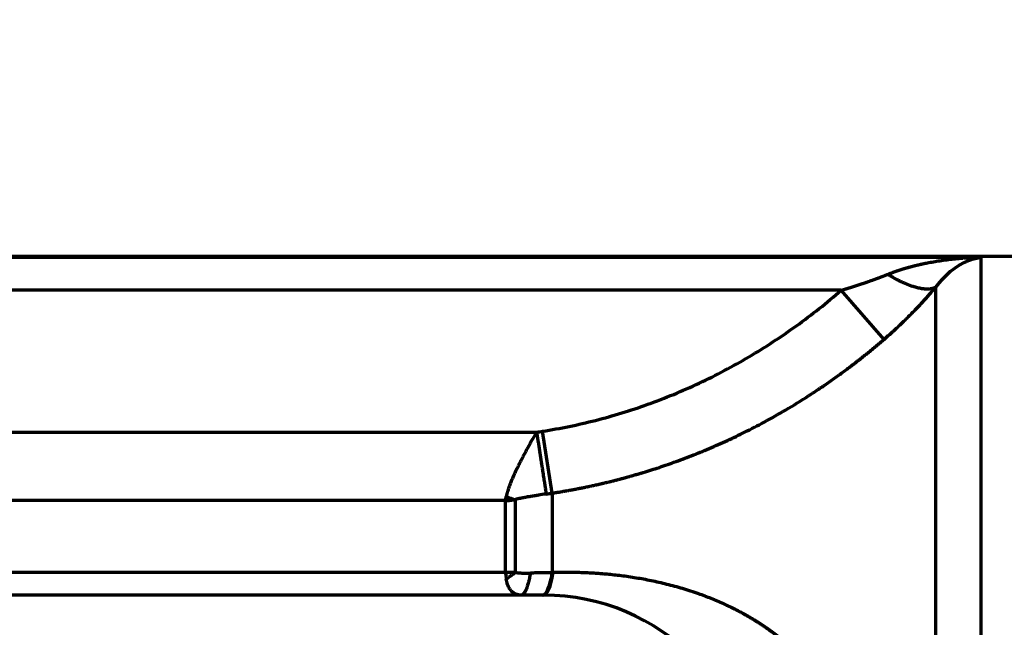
# Model space of a CAD drawing. Header units: millimetres. Extents: x -170 to 6906, y -2212 to 4257.
# Tile 331 of 440: x 5307 to 5455, y 3386 to 3478. Entities that reach past the tile are written whole.
import ezdxf

# ---------------------------------------------------------------- set-up
doc = ezdxf.new("R2010")
doc.units = ezdxf.units.MM
doc.layers.add('1', color=7, linetype='Continuous', true_color=0xffffff)
doc.styles.add('PC_TEXTSTYLE', font='ISOCP.SHX', dxfattribs={"width": 0.707, "bigfont": 'GBCBIG.SHX'})
doc.dimstyles.new('GB_DIMSTYLE', dxfattribs={"dimtxt": 50, "dimasz": 40, "dimexe": 1, "dimexo": 0, "dimgap": 1.5, "dimtad": 1, "dimdec": 1, "dimdsep": 46, "dimtxsty": 'PC_TEXTSTYLE', "dimcen": 0, "dimclrd": 256, "dimclrt": 3, "dimadec": 1, "dimazin": 2, "dimtp": 0.1, "dimtm": 0.1, "dimtfac": 0.71, "dimtdec": 1, "dimtmove": 0, "dimatfit": 3, "dimfxl": 1, "dimtfill": 1, "dimarcsym": 0})

# ---------------------------------------------------------------- blocks, each defined once
blk = doc.blocks.new('*D33')
at = {"color": 0, "lineweight": -2, "transparency": 16777216}
for p, q in [((4751.82, 3164.86), (4751.82, 3764.77)), ((5832.83, 3367.25), (5832.83, 3764.77))]:
    blk.add_line(p, q, dxfattribs=at)
at = {"lineweight": -2, "transparency": 16777216}
blk.add_line((4791.82, 3763.77), (5792.83, 3763.77), dxfattribs=at)
at = {"lineweight": 18, "transparency": 16777216}
for points in [[(4791.82, 3770.44), (4791.82, 3757.1), (4751.82, 3763.77)], [(5792.83, 3770.44), (5792.83, 3757.1), (5832.83, 3763.77)]]:
    blk.add_solid(points, dxfattribs=at)
at = {"layer": 'Defpoints', "color": 0, "lineweight": 18, "transparency": 16777216}
for p in [(5832.83, 3763.77), (5832.83, 3367.25), (4751.82, 3164.86)]:
    blk.add_point(p, dxfattribs=at)
at = {"color": 3, "lineweight": 18, "transparency": 16777216, "insert": (5292.33, 3790.27), "char_height": 50, "attachment_point": 5, "style": 'PC_TEXTSTYLE', "bg_fill": 3, "box_fill_scale": 1.1, "bg_fill_color": 256, "bg_fill_true_color": 13158600, "bg_fill_transparency": 0}
blk.add_mtext('1081', dxfattribs=at)
blk = doc.blocks.new('*D38')
at = {"color": 0, "lineweight": -2, "transparency": 16777216}
for p, q in [((4755.3, 4257.34), (6889.03, 4257.34)), ((4772.44, 1877.86), (6889.03, 1877.86))]:
    blk.add_line(p, q, dxfattribs=at)
at = {"lineweight": -2, "transparency": 16777216}
blk.add_line((6888.03, 1917.86), (6888.03, 4217.34), dxfattribs=at)
at = {"lineweight": 18, "transparency": 16777216}
for points in [[(6881.36, 4217.34), (6894.7, 4217.34), (6888.03, 4257.34)], [(6881.36, 1917.86), (6894.7, 1917.86), (6888.03, 1877.86)]]:
    blk.add_solid(points, dxfattribs=at)
at = {"layer": 'Defpoints', "color": 0, "lineweight": 18, "transparency": 16777216}
for p in [(4755.3, 4257.34), (6888.03, 4257.34), (4772.44, 1877.86)]:
    blk.add_point(p, dxfattribs=at)
at = {"color": 3, "lineweight": 18, "transparency": 16777216, "insert": (6861.53, 3067.6), "char_height": 50, "attachment_point": 5, "rotation": 90, "style": 'PC_TEXTSTYLE', "bg_fill": 3, "box_fill_scale": 1.1, "bg_fill_color": 256, "bg_fill_true_color": 13158600, "bg_fill_transparency": 0}
blk.add_mtext('2379.5', dxfattribs=at)

msp = doc.modelspace()

# ---------------------------------------------------------------- linework, layer by layer
at = {"lineweight": 18}
msp.add_arc((4755.3, 2404.86), 1852.47, 311.27438, 162.6537, dxfattribs=at)
at = {"layer": '1', "color": 0, "linetype": 'Continuous', "lineweight": 70}
for p, q in [((5458.82, 3441.86), (5094.04, 3441.86)), ((5094.04, 3441.79), (5451.82, 3441.79)), ((5430.72, 3436.8), (5086.82, 3436.8)), ((5437.19, 3429.4), (5430.72, 3436.8)), ((5444.99, 3290.97), (5444.99, 3437.26)), ((5053.82, 3415.41), (5384.78, 3415.41)), ((5387.15, 3406.23), (5385.69, 3415.55)), ((5387.15, 3406.23), (5387.15, 3394.24)), ((5380.07, 3405.11), (5053.82, 3405.11)), ((5380.07, 3394.32), (5380.07, 3405.11)), ((5381.57, 3405.25), (5381.57, 3394.31)), ((5121.82, 3394.32), (5380.07, 3394.32)), ((5385.82, 3390.86), (5121.82, 3390.86))]:
    msp.add_line(p, q, dxfattribs=at)
msp.add_arc((5385.82, 3358.86), 32, 270, 90, dxfattribs=at)
for centre, major_axis, ratio, start_param, end_param in [((5380.21, 3414.53), (4.29, -9.03), 0.622386, 5.631591, 5.824969), ((5380.21, 3401.08), (5.33, 8.46), 0.549449, 3.994805, 4.188183), ((5385.69, 3400.86), (0, -10), 0.194877, 0, 0.847185), ((5385.82, 3400.86), (0, -10), 0.196801, 0, 0.847717)]:
    msp.add_ellipse(centre, major_axis=major_axis, ratio=ratio, start_param=start_param, end_param=end_param, dxfattribs=at)
for points, knots in [([(5437.75, 3439.21), (5437.77, 3439.21), (5437.81, 3439.23), (5437.88, 3439.26), (5437.95, 3439.29), (5438.02, 3439.32), (5438.1, 3439.34), (5438.17, 3439.37), (5438.24, 3439.4), (5438.31, 3439.43), (5438.39, 3439.45), (5438.46, 3439.48), (5438.53, 3439.51), (5438.61, 3439.53), (5438.68, 3439.56), (5438.76, 3439.59), (5438.84, 3439.62), (5438.92, 3439.64), (5438.99, 3439.67), (5439.07, 3439.7), (5439.15, 3439.72), (5439.23, 3439.75), (5439.31, 3439.78), (5439.39, 3439.8), (5439.47, 3439.83), (5439.55, 3439.86), (5439.64, 3439.88), (5439.72, 3439.91), (5439.8, 3439.94), (5439.89, 3439.96), (5439.97, 3439.99), (5440.06, 3440.02), (5440.14, 3440.04), (5440.23, 3440.07), (5440.32, 3440.09), (5440.41, 3440.12), (5440.49, 3440.15), (5440.58, 3440.17), (5440.67, 3440.2), (5440.76, 3440.22), (5440.85, 3440.25), (5440.94, 3440.27), (5441.04, 3440.3), (5441.13, 3440.32), (5441.22, 3440.35), (5441.32, 3440.37), (5441.41, 3440.4), (5441.5, 3440.42), (5441.6, 3440.45), (5441.7, 3440.47), (5441.79, 3440.5), (5441.89, 3440.52), (5441.99, 3440.54), (5442.08, 3440.57), (5442.18, 3440.59), (5442.28, 3440.62), (5442.38, 3440.64), (5442.48, 3440.66), (5442.58, 3440.69), (5442.68, 3440.71), (5442.79, 3440.73), (5442.89, 3440.75), (5442.99, 3440.78), (5443.1, 3440.8), (5443.2, 3440.82), (5443.31, 3440.84), (5443.41, 3440.87), (5443.78, 3440.94), (5444.43, 3441.06), (5445.38, 3441.22), (5446.4, 3441.37), (5447.15, 3441.47), (5447.6, 3441.52), (5447.74, 3441.53), (5447.88, 3441.55), (5448.03, 3441.56), (5448.18, 3441.58), (5448.34, 3441.59), (5448.5, 3441.6), (5448.66, 3441.62), (5448.83, 3441.63), (5449, 3441.65), (5449.18, 3441.66), (5449.36, 3441.67), (5449.54, 3441.69), (5449.73, 3441.7), (5449.92, 3441.71), (5450.12, 3441.72), (5450.32, 3441.73), (5450.52, 3441.74), (5450.73, 3441.75), (5450.94, 3441.76), (5451.16, 3441.77), (5451.37, 3441.78), (5451.6, 3441.78), (5451.75, 3441.79), (5451.82, 3441.79)], [0, 0, 0, 0, 0.005057, 0.010151, 0.015284, 0.020453, 0.025661, 0.030906, 0.036189, 0.041509, 0.046868, 0.052264, 0.057697, 0.063169, 0.068678, 0.074225, 0.07981, 0.085433, 0.091094, 0.096793, 0.102529, 0.108304, 0.114116, 0.119966, 0.125855, 0.131781, 0.137745, 0.143747, 0.149788, 0.155866, 0.161982, 0.168137, 0.174329, 0.180559, 0.186828, 0.193135, 0.199479, 0.205862, 0.212283, 0.218743, 0.22524, 0.231775, 0.238349, 0.244961, 0.251611, 0.258299, 0.265026, 0.27179, 0.278593, 0.285434, 0.292314, 0.299231, 0.306187, 0.313181, 0.320214, 0.327284, 0.334393, 0.341541, 0.348726, 0.35595, 0.363213, 0.370513, 0.377852, 0.385229, 0.392645, 0.400099, 0.407592, 0.415122, 0.477958, 0.545317, 0.6172, 0.693612, 0.703173, 0.713013, 0.723132, 0.73353, 0.744206, 0.75516, 0.766394, 0.777906, 0.789697, 0.801766, 0.814114, 0.826741, 0.839647, 0.852831, 0.866294, 0.880035, 0.894055, 0.908354, 0.922932, 0.937788, 0.952923, 0.968337, 0.984029, 1, 1, 1, 1]), ([(5444.99, 3437.26), (5445.12, 3437.44), (5445.25, 3437.61), (5445.51, 3437.93), (5445.65, 3438.09), (5446.05, 3438.55), (5446.32, 3438.83), (5446.88, 3439.36), (5447.16, 3439.6), (5447.73, 3440.04), (5448.01, 3440.25), (5448.59, 3440.62), (5448.88, 3440.78), (5449.46, 3441.08), (5449.76, 3441.2), (5450.35, 3441.42), (5450.64, 3441.51), (5451.23, 3441.66), (5451.53, 3441.72), (5451.82, 3441.75)], [0, 0, 0, 0, 0.0625, 0.0625, 0.125, 0.125, 0.25, 0.25, 0.375, 0.375, 0.5, 0.5, 0.625, 0.625, 0.75, 0.75, 0.875, 0.875, 1, 1, 1, 1]), ([(5451.82, 3287.87), (5451.82, 3287.87), (5451.82, 3287.91), (5451.82, 3288.14), (5451.82, 3288.62), (5451.82, 3289.32), (5451.82, 3290.24), (5451.82, 3291.37), (5451.82, 3292.71), (5451.82, 3294.25), (5451.82, 3296), (5451.82, 3297.95), (5451.82, 3300.09), (5451.82, 3302.42), (5451.82, 3304.92), (5451.82, 3307.6), (5451.82, 3310.44), (5451.82, 3313.43), (5451.82, 3316.58), (5451.82, 3319.86), (5451.82, 3323.27), (5451.82, 3326.8), (5451.82, 3330.44), (5451.82, 3334.18), (5451.82, 3338.01), (5451.82, 3345.5), (5451.82, 3357.06), (5451.83, 3372.66), (5451.83, 3385.66), (5451.83, 3395.84), (5451.83, 3403.46), (5451.83, 3410.6), (5451.83, 3417.18), (5451.83, 3423.12), (5451.83, 3428.36), (5451.83, 3432.81), (5451.83, 3436.43), (5451.83, 3439.16), (5451.83, 3441.05), (5451.83, 3441.52), (5451.83, 3441.75)], [0, 0, 0, 0, 0.011685, 0.029024, 0.046364, 0.063703, 0.081043, 0.098382, 0.115722, 0.133061, 0.150401, 0.16774, 0.18508, 0.202419, 0.219759, 0.237099, 0.254438, 0.271778, 0.289117, 0.306457, 0.323796, 0.341136, 0.358475, 0.375815, 0.393154, 0.410494, 0.475667, 0.54084, 0.606013, 0.64183, 0.677647, 0.713464, 0.749281, 0.785098, 0.820915, 0.856732, 0.892549, 0.928366, 0.964183, 1, 1, 1, 1]), ([(5430.72, 3436.8), (5430.76, 3436.81), (5430.83, 3436.83), (5430.95, 3436.87), (5431.06, 3436.9), (5431.17, 3436.93), (5431.28, 3436.96), (5431.39, 3437), (5431.5, 3437.03), (5431.61, 3437.06), (5431.72, 3437.1), (5431.83, 3437.13), (5431.94, 3437.16), (5432.05, 3437.2), (5432.15, 3437.23), (5432.26, 3437.26), (5432.36, 3437.3), (5432.47, 3437.33), (5432.57, 3437.36), (5432.68, 3437.39), (5432.78, 3437.43), (5432.89, 3437.46), (5432.99, 3437.49), (5433.09, 3437.53), (5433.19, 3437.56), (5433.29, 3437.59), (5433.39, 3437.63), (5433.49, 3437.66), (5433.59, 3437.69), (5433.69, 3437.72), (5433.79, 3437.76), (5433.89, 3437.79), (5433.99, 3437.82), (5434.08, 3437.85), (5434.18, 3437.89), (5434.28, 3437.92), (5434.37, 3437.95), (5434.47, 3437.99), (5434.56, 3438.02), (5434.65, 3438.05), (5434.75, 3438.08), (5434.84, 3438.11), (5434.93, 3438.15), (5435.02, 3438.18), (5435.11, 3438.21), (5435.2, 3438.24), (5435.29, 3438.28), (5435.38, 3438.31), (5435.47, 3438.34), (5435.56, 3438.37), (5435.65, 3438.4), (5435.74, 3438.44), (5435.82, 3438.47), (5435.91, 3438.5), (5435.99, 3438.53), (5436.08, 3438.56), (5436.16, 3438.59), (5436.25, 3438.62), (5436.33, 3438.66), (5436.42, 3438.69), (5436.5, 3438.72), (5436.58, 3438.75), (5436.66, 3438.78), (5436.74, 3438.81), (5436.82, 3438.84), (5436.9, 3438.87), (5436.98, 3438.9), (5437.06, 3438.93), (5437.14, 3438.96), (5437.22, 3439), (5437.29, 3439.03), (5437.37, 3439.06), (5437.45, 3439.09), (5437.52, 3439.12), (5437.6, 3439.15), (5437.67, 3439.18), (5437.72, 3439.2), (5437.75, 3439.21)], [0, 0, 0, 0, 0.01581, 0.031551, 0.047225, 0.062831, 0.07837, 0.09384, 0.109243, 0.124579, 0.139846, 0.155046, 0.170179, 0.185243, 0.200241, 0.215171, 0.230033, 0.244828, 0.259556, 0.274216, 0.288809, 0.303335, 0.317793, 0.332185, 0.346509, 0.360766, 0.374956, 0.389079, 0.403135, 0.417124, 0.431046, 0.444901, 0.45869, 0.472411, 0.486066, 0.499654, 0.513176, 0.526631, 0.540019, 0.553341, 0.566596, 0.579785, 0.592908, 0.605964, 0.618954, 0.631878, 0.644736, 0.657527, 0.670253, 0.682912, 0.695506, 0.708034, 0.720495, 0.732891, 0.745222, 0.757487, 0.769686, 0.781819, 0.793888, 0.80589, 0.817828, 0.8297, 0.841507, 0.853249, 0.864926, 0.876537, 0.888084, 0.899566, 0.910984, 0.922336, 0.933624, 0.944848, 0.956007, 0.967101, 0.978132, 0.989098, 1, 1, 1, 1]), ([(5387.15, 3406.23), (5387.2, 3406.24), (5387.3, 3406.25), (5387.45, 3406.27), (5387.6, 3406.3), (5387.75, 3406.32), (5387.9, 3406.35), (5388.06, 3406.37), (5388.21, 3406.39), (5388.36, 3406.42), (5388.51, 3406.44), (5388.66, 3406.47), (5388.82, 3406.5), (5388.97, 3406.52), (5389.12, 3406.55), (5389.27, 3406.58), (5389.43, 3406.6), (5389.58, 3406.63), (5389.73, 3406.66), (5389.89, 3406.68), (5390.04, 3406.71), (5390.2, 3406.74), (5390.35, 3406.77), (5390.51, 3406.8), (5390.66, 3406.83), (5390.82, 3406.86), (5390.97, 3406.89), (5391.13, 3406.92), (5391.28, 3406.95), (5391.44, 3406.98), (5391.59, 3407.01), (5391.75, 3407.04), (5391.9, 3407.07), (5392.06, 3407.1), (5392.22, 3407.14), (5392.37, 3407.17), (5392.53, 3407.2), (5392.69, 3407.23), (5392.84, 3407.27), (5393, 3407.3), (5393.16, 3407.34), (5393.32, 3407.37), (5393.47, 3407.4), (5393.63, 3407.44), (5393.79, 3407.47), (5393.95, 3407.51), (5394.11, 3407.55), (5394.27, 3407.58), (5394.43, 3407.62), (5394.58, 3407.66), (5394.74, 3407.69), (5394.9, 3407.73), (5395.06, 3407.77), (5395.22, 3407.81), (5395.38, 3407.84), (5395.54, 3407.88), (5395.7, 3407.92), (5395.86, 3407.96), (5396.02, 3408), (5396.18, 3408.04), (5396.34, 3408.08), (5396.5, 3408.12), (5396.66, 3408.16), (5396.83, 3408.2), (5396.99, 3408.25), (5397.15, 3408.29), (5397.31, 3408.33), (5397.47, 3408.37), (5397.63, 3408.42), (5397.8, 3408.46), (5397.96, 3408.5), (5398.12, 3408.55), (5398.28, 3408.59), (5398.45, 3408.64), (5398.61, 3408.68), (5398.77, 3408.73), (5398.93, 3408.77), (5399.1, 3408.82), (5399.26, 3408.86), (5399.42, 3408.91), (5399.59, 3408.96), (5399.75, 3409.01), (5399.92, 3409.05), (5400.08, 3409.1), (5400.24, 3409.15), (5400.41, 3409.2), (5401.33, 3409.47), (5403.03, 3410.01), (5405.54, 3410.87), (5408.15, 3411.85), (5410.84, 3412.94), (5413.52, 3414.13), (5416.29, 3415.46), (5419.22, 3416.97), (5422.46, 3418.8), (5425.2, 3420.48), (5427.34, 3421.89), (5428.8, 3422.89), (5430.24, 3423.91), (5431.27, 3424.66), (5431.9, 3425.14), (5432.14, 3425.32), (5432.38, 3425.5), (5432.62, 3425.68), (5432.86, 3425.87), (5433.1, 3426.05), (5433.34, 3426.24), (5433.58, 3426.43), (5433.82, 3426.62), (5434.06, 3426.81), (5434.3, 3427), (5434.54, 3427.19), (5434.78, 3427.38), (5435.02, 3427.58), (5435.26, 3427.78), (5435.5, 3427.98), (5435.74, 3428.17), (5435.98, 3428.38), (5436.22, 3428.58), (5436.46, 3428.78), (5436.7, 3428.98), (5436.94, 3429.19), (5437.1, 3429.33), (5437.19, 3429.4)], [0, 0, 0, 0, 0.002726, 0.005456, 0.00819, 0.010929, 0.013671, 0.016418, 0.019169, 0.021924, 0.024683, 0.027446, 0.030214, 0.032985, 0.035761, 0.038541, 0.041325, 0.044113, 0.046905, 0.049702, 0.052502, 0.055307, 0.058116, 0.060929, 0.063746, 0.066567, 0.069392, 0.072221, 0.075055, 0.077893, 0.080734, 0.08358, 0.08643, 0.089285, 0.092143, 0.095005, 0.097872, 0.100742, 0.103617, 0.106496, 0.109379, 0.112266, 0.115157, 0.118052, 0.120952, 0.123855, 0.126763, 0.129674, 0.13259, 0.13551, 0.138434, 0.141362, 0.144294, 0.14723, 0.15017, 0.153115, 0.156063, 0.159016, 0.161973, 0.164934, 0.167899, 0.170868, 0.173841, 0.176818, 0.1798, 0.182785, 0.185775, 0.188768, 0.191766, 0.194768, 0.197774, 0.200784, 0.203798, 0.206817, 0.209839, 0.212865, 0.215896, 0.218931, 0.22197, 0.225013, 0.22806, 0.231111, 0.234166, 0.237225, 0.240289, 0.243356, 0.246428, 0.291737, 0.339278, 0.389052, 0.441055, 0.495289, 0.546676, 0.605698, 0.672353, 0.746639, 0.778268, 0.80989, 0.841506, 0.873118, 0.878469, 0.883835, 0.889216, 0.894612, 0.900024, 0.90545, 0.910892, 0.916348, 0.92182, 0.927307, 0.932809, 0.938325, 0.943857, 0.949404, 0.954966, 0.960542, 0.966134, 0.971741, 0.977363, 0.983, 0.988652, 0.994318, 1, 1, 1, 1]), ([(5384.78, 3415.41), (5384.51, 3414.95), (5384.24, 3414.49), (5383.85, 3413.8), (5383.72, 3413.57), (5383.47, 3413.11), (5383.35, 3412.88), (5383.1, 3412.43), (5382.98, 3412.2), (5382.82, 3411.92), (5382.79, 3411.86), (5382.74, 3411.75), (5382.65, 3411.58), (5382.56, 3411.41), (5382.39, 3411.08), (5382.27, 3410.86), (5382.06, 3410.42), (5381.95, 3410.21), (5381.74, 3409.78), (5381.64, 3409.57), (5381.5, 3409.26), (5381.43, 3409.11), (5381.36, 3408.95), (5381.31, 3408.85), (5381.29, 3408.8), (5381.18, 3408.55), (5381.09, 3408.35), (5380.97, 3408.06), (5380.94, 3407.97), (5380.86, 3407.78), (5380.82, 3407.69), (5380.72, 3407.42), (5380.65, 3407.24), (5380.53, 3406.9), (5380.48, 3406.74), (5380.42, 3406.54), (5380.4, 3406.5), (5380.38, 3406.43), (5380.37, 3406.39), (5380.34, 3406.28), (5380.32, 3406.2), (5380.26, 3405.99), (5380.23, 3405.85), (5380.21, 3405.73)], [0, 0, 0, 0, 0.125, 0.125, 0.1875, 0.1875, 0.25, 0.25, 0.3125, 0.3125, 0.328125, 0.328125, 0.34375, 0.375, 0.375, 0.4375, 0.4375, 0.5, 0.5, 0.5625, 0.5625, 0.59375, 0.609375, 0.609375, 0.625, 0.625, 0.6875, 0.6875, 0.71875, 0.71875, 0.75, 0.75, 0.8125, 0.8125, 0.875, 0.875, 0.890625, 0.890625, 0.90625, 0.90625, 0.9375, 0.9375, 1, 1, 1, 1]), ([(5380.07, 3405.11), (5380.07, 3405.12), (5380.08, 3405.13), (5380.08, 3405.16), (5380.09, 3405.19), (5380.11, 3405.27), (5380.13, 3405.35), (5380.16, 3405.5), (5380.18, 3405.61), (5380.21, 3405.73)], [0, 0, 0, 0, 0.0625, 0.0625, 0.125, 0.25, 0.5, 0.5, 1, 1, 1, 1]), ([(5386.22, 3406.09), (5385.83, 3406.03), (5385.44, 3405.97), (5384.85, 3405.87), (5384.65, 3405.84), (5384.26, 3405.78), (5384.06, 3405.75), (5383.67, 3405.68), (5383.47, 3405.65), (5383.18, 3405.6), (5383.08, 3405.58), (5382.89, 3405.54), (5382.79, 3405.53), (5382.6, 3405.49), (5382.5, 3405.47), (5382.36, 3405.44), (5382.31, 3405.43), (5382.21, 3405.41), (5382.16, 3405.4), (5382.07, 3405.38), (5382.02, 3405.37), (5381.93, 3405.35), (5381.88, 3405.34), (5381.81, 3405.32), (5381.78, 3405.31), (5381.74, 3405.3), (5381.72, 3405.3), (5381.67, 3405.28), (5381.65, 3405.28), (5381.61, 3405.26), (5381.59, 3405.25), (5381.57, 3405.25)], [0, 0, 0, 0, 0.25, 0.25, 0.375, 0.375, 0.5, 0.5, 0.625, 0.625, 0.6875, 0.6875, 0.75, 0.75, 0.8125, 0.8125, 0.84375, 0.84375, 0.875, 0.875, 0.90625, 0.90625, 0.9375, 0.9375, 0.953125, 0.953125, 0.96875, 0.96875, 0.984375, 0.984375, 1, 1, 1, 1]), ([(5380.07, 3405.11), (5380.1, 3405.11), (5380.13, 3405.11), (5380.2, 3405.12), (5380.29, 3405.12), (5380.51, 3405.13), (5380.7, 3405.14), (5381.07, 3405.18), (5381.32, 3405.21), (5381.57, 3405.25)], [0, 0, 0, 0, 0.0625, 0.0625, 0.125, 0.25, 0.5, 0.5, 1, 1, 1, 1]), ([(5380.07, 3394.32), (5380.1, 3394.32), (5380.13, 3394.32), (5380.2, 3394.32), (5380.29, 3394.31), (5380.51, 3394.31), (5380.7, 3394.3), (5381.07, 3394.3), (5381.32, 3394.3), (5381.57, 3394.31)], [0, 0, 0, 0, 0.0625, 0.0625, 0.125, 0.25, 0.5, 0.5, 1, 1, 1, 1]), ([(5380.07, 3394.32), (5380.07, 3394.3), (5380.08, 3394.28), (5380.08, 3394.23), (5380.09, 3394.17), (5380.11, 3394.01), (5380.13, 3393.89), (5380.16, 3393.63), (5380.18, 3393.47), (5380.21, 3393.31)], [0, 0, 0, 0, 0.0625, 0.0625, 0.125, 0.25, 0.5, 0.5, 1, 1, 1, 1]), ([(5381.57, 3394.31), (5381.59, 3394.31), (5381.61, 3394.3), (5381.65, 3394.28), (5381.67, 3394.28), (5381.72, 3394.27), (5381.74, 3394.26), (5381.78, 3394.25), (5381.81, 3394.25), (5381.85, 3394.24), (5381.88, 3394.24), (5381.92, 3394.23), (5381.95, 3394.23), (5382.02, 3394.22), (5382.06, 3394.22), (5382.21, 3394.2), (5382.3, 3394.2), (5382.49, 3394.19), (5382.59, 3394.18), (5382.78, 3394.18), (5382.87, 3394.17), (5383.06, 3394.17), (5383.16, 3394.17), (5383.45, 3394.17), (5383.64, 3394.17), (5383.84, 3394.18)], [0, 0, 0, 0, 0.03125, 0.03125, 0.0625, 0.0625, 0.09375, 0.09375, 0.125, 0.125, 0.15625, 0.15625, 0.1875, 0.1875, 0.25, 0.25, 0.375, 0.375, 0.5, 0.5, 0.625, 0.625, 0.75, 0.75, 1, 1, 1, 1]), ([(5387.15, 3394.24), (5387.04, 3394.24), (5386.81, 3394.23), (5386.48, 3394.23), (5386.15, 3394.22), (5385.81, 3394.21), (5385.48, 3394.21), (5385.15, 3394.2), (5384.82, 3394.2), (5384.49, 3394.19), (5384.16, 3394.18), (5383.95, 3394.18), (5383.84, 3394.18)], [0, 0, 0, 0, 0.101178, 0.202094, 0.302749, 0.403142, 0.503273, 0.603142, 0.702749, 0.802095, 0.901178, 1, 1, 1, 1]), ([(5422, 3383.97), (5421.98, 3383.99), (5421.93, 3384.03), (5421.86, 3384.09), (5421.79, 3384.15), (5421.72, 3384.2), (5421.65, 3384.26), (5421.58, 3384.32), (5421.51, 3384.37), (5421.43, 3384.43), (5421.36, 3384.49), (5421.29, 3384.54), (5421.22, 3384.6), (5421.15, 3384.66), (5421.07, 3384.71), (5421, 3384.77), (5420.93, 3384.82), (5420.86, 3384.88), (5420.78, 3384.93), (5420.71, 3384.99), (5420.64, 3385.04), (5420.57, 3385.1), (5420.49, 3385.15), (5420.42, 3385.21), (5420.35, 3385.26), (5420.27, 3385.31), (5420.2, 3385.37), (5420.13, 3385.42), (5420.05, 3385.47), (5419.98, 3385.52), (5419.91, 3385.58), (5419.83, 3385.63), (5419.76, 3385.68), (5419.69, 3385.73), (5419.61, 3385.78), (5419.54, 3385.84), (5419.46, 3385.89), (5419.39, 3385.94), (5419.32, 3385.99), (5419.24, 3386.04), (5419.17, 3386.09), (5419.09, 3386.14), (5419.02, 3386.19), (5418.94, 3386.24), (5418.87, 3386.29), (5418.79, 3386.34), (5418.72, 3386.39), (5418.64, 3386.44), (5418.57, 3386.49), (5418.49, 3386.54), (5418.42, 3386.58), (5418.34, 3386.63), (5418.27, 3386.68), (5418.19, 3386.73), (5418.12, 3386.78), (5418.04, 3386.82), (5417.97, 3386.87), (5417.89, 3386.92), (5417.82, 3386.97), (5417.74, 3387.01), (5417.66, 3387.06), (5417.59, 3387.11), (5417.51, 3387.15), (5417.44, 3387.2), (5417.36, 3387.24), (5417.28, 3387.29), (5417.21, 3387.34), (5417.13, 3387.38), (5417.05, 3387.43), (5416.98, 3387.47), (5416.9, 3387.52), (5416.82, 3387.56), (5416.75, 3387.6), (5416.67, 3387.65), (5416.59, 3387.69), (5416.52, 3387.74), (5416.44, 3387.78), (5416.36, 3387.82), (5416.28, 3387.87), (5416.21, 3387.91), (5416.13, 3387.95), (5416.05, 3388), (5415.98, 3388.04), (5415.9, 3388.08), (5415.82, 3388.12), (5415.74, 3388.17), (5415.66, 3388.21), (5415.59, 3388.25), (5415.51, 3388.29), (5415.43, 3388.33), (5415.35, 3388.38), (5415.27, 3388.42), (5415.2, 3388.46), (5415.12, 3388.5), (5415.04, 3388.54), (5414.96, 3388.58), (5414.88, 3388.62), (5414.8, 3388.66), (5414.73, 3388.7), (5414.65, 3388.74), (5414.57, 3388.78), (5414.49, 3388.82), (5414.41, 3388.86), (5414.33, 3388.9), (5414.25, 3388.94), (5414.17, 3388.97), (5414.1, 3389.01), (5414.02, 3389.05), (5413.65, 3389.23), (5413.01, 3389.53), (5412.07, 3389.94), (5411.13, 3390.33), (5410.19, 3390.7), (5409.15, 3391.08), (5408.03, 3391.46), (5406.82, 3391.83), (5405.63, 3392.17), (5404.44, 3392.48), (5403.26, 3392.76), (5402.08, 3393.02), (5400.93, 3393.24), (5399.8, 3393.43), (5398.67, 3393.61), (5397.56, 3393.76), (5396.47, 3393.88), (5395.52, 3393.98), (5394.7, 3394.05), (5394, 3394.1), (5393.35, 3394.15), (5392.77, 3394.18), (5392.25, 3394.2), (5391.75, 3394.22), (5391.35, 3394.24), (5391.06, 3394.24), (5390.86, 3394.25), (5390.67, 3394.25), (5390.48, 3394.26), (5390.29, 3394.26), (5390.1, 3394.26), (5389.91, 3394.27), (5389.72, 3394.27), (5389.53, 3394.27), (5389.34, 3394.27), (5389.15, 3394.27), (5388.96, 3394.27), (5388.78, 3394.27), (5388.59, 3394.27), (5388.4, 3394.27), (5388.22, 3394.26), (5388.03, 3394.26), (5387.85, 3394.26), (5387.67, 3394.25), (5387.48, 3394.25), (5387.36, 3394.25), (5387.3, 3394.24)], [0, 0, 0, 0, 0.00265, 0.005298, 0.007946, 0.010592, 0.013237, 0.015881, 0.018524, 0.021166, 0.023806, 0.026446, 0.029084, 0.031721, 0.034357, 0.036991, 0.039625, 0.042257, 0.044888, 0.047518, 0.050147, 0.052775, 0.055401, 0.058026, 0.060651, 0.063273, 0.065895, 0.068516, 0.071135, 0.073753, 0.076371, 0.078986, 0.081601, 0.084215, 0.086827, 0.089439, 0.092049, 0.094658, 0.097266, 0.099872, 0.102478, 0.105082, 0.107685, 0.110288, 0.112889, 0.115488, 0.118087, 0.120685, 0.123281, 0.125876, 0.128471, 0.131064, 0.133655, 0.136246, 0.138836, 0.141424, 0.144011, 0.146598, 0.149183, 0.151767, 0.154349, 0.156931, 0.159511, 0.162091, 0.164669, 0.167246, 0.169822, 0.172397, 0.17497, 0.177543, 0.180114, 0.182684, 0.185253, 0.187821, 0.190388, 0.192954, 0.195519, 0.198082, 0.200645, 0.203206, 0.205766, 0.208325, 0.210883, 0.21344, 0.215996, 0.218551, 0.221104, 0.223657, 0.226208, 0.228758, 0.231308, 0.233856, 0.236403, 0.238949, 0.241493, 0.244037, 0.24658, 0.249121, 0.251662, 0.254201, 0.256739, 0.259277, 0.261813, 0.264348, 0.266882, 0.269414, 0.271946, 0.274477, 0.277006, 0.306627, 0.335912, 0.364863, 0.393481, 0.421766, 0.457894, 0.492992, 0.527057, 0.560088, 0.593707, 0.626013, 0.656996, 0.686645, 0.716823, 0.7459, 0.773866, 0.800706, 0.818441, 0.836133, 0.853779, 0.866938, 0.879739, 0.892178, 0.904253, 0.908993, 0.913715, 0.91842, 0.923107, 0.927776, 0.932427, 0.937061, 0.941676, 0.946274, 0.950854, 0.955415, 0.959958, 0.964483, 0.968989, 0.973476, 0.977945, 0.982394, 0.986824, 0.991236, 0.995627, 1, 1, 1, 1]), ([(5382.44, 3390.86), (5382.3, 3390.86), (5382.16, 3390.87), (5381.9, 3390.92), (5381.77, 3390.96), (5381.53, 3391.06), (5381.41, 3391.12), (5381.25, 3391.23), (5381.2, 3391.27), (5381.12, 3391.34), (5381.09, 3391.36), (5381.04, 3391.41), (5381.02, 3391.43), (5380.89, 3391.56), (5380.8, 3391.67), (5380.64, 3391.93), (5380.56, 3392.07), (5380.48, 3392.27), (5380.47, 3392.31), (5380.43, 3392.39), (5380.39, 3392.51), (5380.35, 3392.64), (5380.31, 3392.78), (5380.3, 3392.82), (5380.28, 3392.92), (5380.27, 3392.97), (5380.24, 3393.11), (5380.22, 3393.21), (5380.21, 3393.31)], [0, 0, 0, 0, 0.125, 0.125, 0.25, 0.25, 0.375, 0.375, 0.4375, 0.4375, 0.46875, 0.46875, 0.5, 0.5, 0.625, 0.625, 0.75, 0.75, 0.78125, 0.78125, 0.8125, 0.875, 0.875, 0.90625, 0.90625, 0.9375, 0.9375, 1, 1, 1, 1])]:
    msp.add_open_spline(points, degree=3, knots=knots, dxfattribs=at)
for points in [[(5451.82, 3441.79), (5451.82, 3441.79), (5451.82, 3441.79), (5451.82, 3441.79)], [(5451.82, 3441.79), (5451.82, 3441.78), (5451.82, 3441.77), (5451.82, 3441.76)], [(5385.69, 3415.55), (5387.02, 3415.76), (5389.68, 3416.24), (5393.67, 3417.16), (5397.64, 3418.27), (5401.57, 3419.58), (5405.47, 3421.08), (5409.32, 3422.77), (5413.1, 3424.66), (5416.82, 3426.73), (5420.45, 3428.98), (5423.99, 3431.41), (5427.43, 3434.01), (5429.64, 3435.85), (5430.72, 3436.8)], [(5437.19, 3429.4), (5437.77, 3429.9), (5438.88, 3430.89), (5440.38, 3432.31), (5441.73, 3433.67), (5442.94, 3434.95), (5444.03, 3436.15), (5444.68, 3436.9), (5444.99, 3437.26)], [(5384.78, 3415.41), (5385.08, 3415.46), (5385.39, 3415.5), (5385.69, 3415.55)], [(5386.22, 3406.09), (5386.53, 3406.13), (5386.84, 3406.18), (5387.15, 3406.23)], [(5387.3, 3394.24), (5387.28, 3394.24), (5387.25, 3394.24), (5387.2, 3394.24), (5387.17, 3394.24), (5387.15, 3394.24)]]:
    msp.add_open_spline(points, degree=3, dxfattribs=at)
for points, weights in [([(5444.99, 3437.26), (5443.56, 3436.47), (5440.86, 3437.23), (5437.75, 3439.21)], [1.04464463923, 0.964080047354, 0.992554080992, 1.13006674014]), ([(5384.78, 3415.41), (5385.45, 3411.07), (5386, 3407.53), (5386.22, 3406.09)], [1.10144504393, 0.966297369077, 0.966185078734, 1.1011081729]), ([(5383.84, 3394.18), (5383.47, 3392.03), (5382.98, 3390.86), (5382.44, 3390.86)], [1.04431997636, 0.984595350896, 0.985233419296, 1.04623418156])]:
    msp.add_rational_spline(points, weights, degree=3, dxfattribs=at)

# ---------------------------------------------------------------- next in the draw order: dimensions: what is measured, and where the dimension line sits
at = {"lineweight": 18}
dim = msp.add_linear_dim(base=(5832.83, 3763.77), p1=(4751.82, 3164.86), p2=(5832.83, 3367.25), dimstyle='GB_DIMSTYLE', dxfattribs=at)
dim.commit()
dim.dimension.update_dxf_attribs({"geometry": '*D33', "text_midpoint": (5292.33, 3790.27)})

# ---------------------------------------------------------------- next in the draw order: dimensions: what is measured, and where the dimension line sits
dim = msp.add_linear_dim(base=(6888.03, 4257.34), p1=(4772.44, 1877.86), p2=(4755.3, 4257.34), angle=90, dimstyle='GB_DIMSTYLE', dxfattribs=at)
dim.commit()
dim.dimension.update_dxf_attribs({"geometry": '*D38', "text_midpoint": (6861.53, 3067.6)})

doc.saveas('drawing.dxf')
